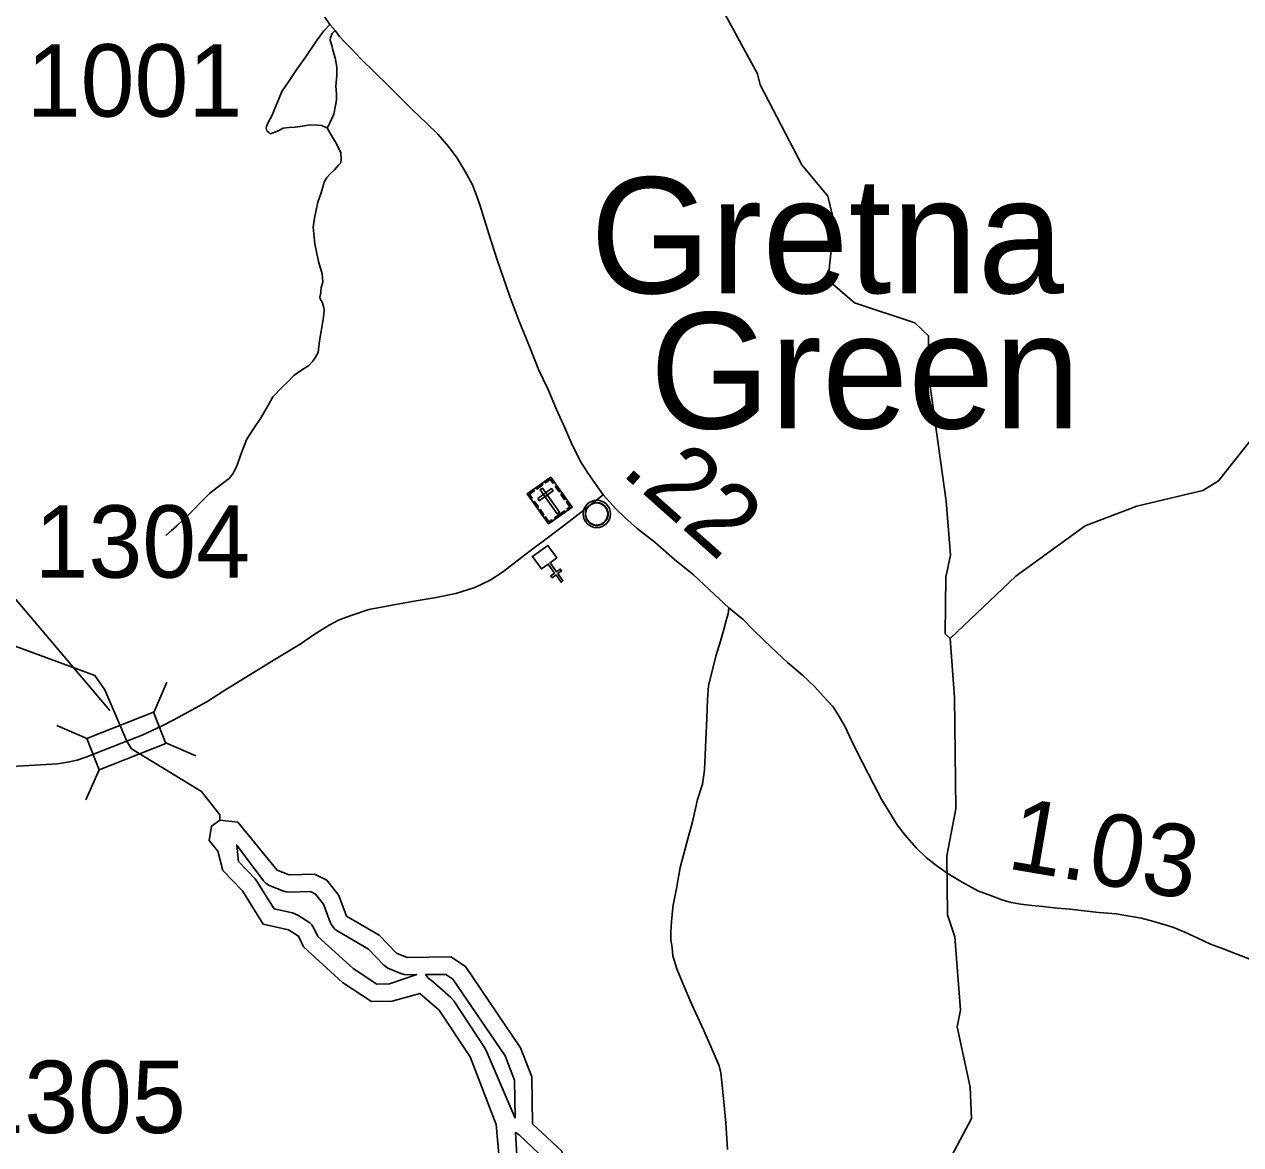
# Model space of a CAD drawing. Extents: x 2290615 to 2522933, y 819489 to 1012715.
# Drawn here: x 2333543 to 2341940, y 958270 to 966006 of the extents above; entities that cross this region are included whole.
import ezdxf

# ---------------------------------------------------------------- set-up
doc = ezdxf.new("R2010")
doc.units = 0
for name, color, linetype in [('Exist Civil Demographics Community CELL', 7, 'Continuous'), ('Exist Civil Demographics Community Label', 7, 'Continuous'), ('Exist Cultural Cemetery CELL', 7, 'Continuous'), ('Exist Cultural Church CELL', 7, 'Continuous'), ('Exist Hydrographic Buffer Line', 7, 'Continuous'), ('Exist Hydrographic Creek Single Shore', 7, 'Continuous'), ('Exist Hydrographic Lake Shore', 7, 'Continuous'), ('Exist Hydrographic Misc Water Feature', 7, 'Continuous'), ('Exist Road Non-System Type 51', 7, 'Continuous'), ('Exist Road Secondary Mileage Hundredths English Label', 7, 'Continuous'), ('Exist Road Secondary Structure Standard Bridge CELL', 7, 'Continuous'), ('Exist Road Secondary Structure Standard Bridge Number Label', 7, 'Continuous'), ('Exist Road Secondary Type 20 Attributed', 7, 'Continuous'), ('Exist Road Secondary Type 51 Attributed', 7, 'Continuous'), ('Exist Road Secondary Type 51 Number Label', 7, 'Continuous')]:
    doc.layers.add(name, color=color, linetype=linetype)

msp = doc.modelspace()

# ---------------------------------------------------------------- linework, layer by layer
at = {"layer": 'Exist Civil Demographics Community CELL'}
msp.add_lwpolyline([(2337417.3, 962637.7), (2337418.3, 962643.3), (2337420.1, 962649.9), (2337423, 962657.1), (2337425.9, 962662.8), (2337429.3, 962668.6), (2337433, 962673.7), (2337437, 962678.1), (2337441.6, 962682.7), (2337447.1, 962687.2), (2337452.5, 962690.9), (2337457.4, 962693.8), (2337462.5, 962696.2), (2337467.9, 962698.5), (2337473.6, 962700.3), (2337477.9, 962701.5), (2337482.7, 962702.2), (2337486.9, 962703), (2337493.2, 962703.2), (2337497.7, 962703.1), (2337503.3, 962702.9), (2337508.2, 962702.1), (2337513.1, 962701.1), (2337518.1, 962699.7), (2337523.3, 962697.8), (2337530, 962694.9), (2337536.2, 962691.4), (2337541.3, 962687.8), (2337546.4, 962683.8), (2337549.8, 962680.7), (2337553.9, 962676.3), (2337557.7, 962671.6), (2337560.8, 962667), (2337564, 962662), (2337566.4, 962656.8), (2337568.4, 962651.8), (2337570, 962646.8), (2337571.3, 962642.2), (2337572.4, 962636.2), (2337573, 962631.5), (2337573.3, 962625.5), (2337573.1, 962619.7), (2337572.5, 962614), (2337571.6, 962608.5), (2337569.9, 962602.4), (2337568, 962596.5), (2337565.8, 962591.4), (2337562.6, 962585.4), (2337559.3, 962580.1), (2337555.9, 962575.4), (2337551.6, 962570.7), (2337546.3, 962565.7), (2337541.3, 962561.6), (2337536.3, 962558.2), (2337532, 962555.7), (2337525.2, 962552.4), (2337518, 962549.7), (2337512.1, 962548.2), (2337505.5, 962546.9), (2337501.1, 962546.5), (2337496.6, 962546.2), (2337491, 962546.2), (2337486.7, 962546.6), (2337481.1, 962547.4), (2337475.1, 962548.7), (2337470.6, 962550), (2337465.4, 962551.8), (2337460.8, 962553.8), (2337456.9, 962556.1), (2337450.1, 962560.1), (2337444.5, 962564.4), (2337439.6, 962568.9), (2337435.1, 962573.8), (2337431.9, 962577.7), (2337429, 962581.9), (2337424.9, 962589), (2337423.1, 962592.5), (2337421.4, 962596.6), (2337418.8, 962604.8), (2337417.3, 962611.8), (2337416.6, 962617), (2337416.3, 962623.3), (2337416.2, 962628), (2337416.8, 962634.4)], close=True, dxfattribs=at)
for centre, radius in [((2337494.9, 962625.3), 94.3), ((2337494.6, 962625.6), 76.7)]:
    msp.add_circle(centre, radius, dxfattribs=at)
at = {"layer": 'Exist Cultural Cemetery CELL'}
for points in [[(2337014.3, 962763.9), (2337176.6, 962879.2), (2337324.1, 962671.6), (2337161.8, 962556.3)], [(2337201.8, 962843.9), (2337192.5, 962837.3), (2337173.9, 962863.5), (2337140.8, 962840), (2337134.3, 962849.1), (2337176.7, 962879.2)], [(2337039.4, 962728.6), (2337048.6, 962735.1), (2337030, 962761.4), (2337063, 962784.9), (2337056.6, 962793.9), (2337014.3, 962763.9)], [(2337074.7, 962806.8), (2337116.9, 962836.8), (2337123.5, 962827.5), (2337081.3, 962797.5)], [(2337087, 962732), (2337097.8, 962716.8), (2337193.8, 962785), (2337183, 962800.2)], [(2337120.1, 962803.1), (2337104.9, 962792.3), (2337222.3, 962627), (2337237.6, 962637.8)], [(2337234.8, 962777.7), (2337209.7, 962813), (2337219, 962819.6), (2337244.1, 962784.3)], [(2337082.3, 962668.1), (2337057.2, 962703.4), (2337066.5, 962710), (2337091.6, 962674.7)], [(2337272.9, 962723.9), (2337247.8, 962759.2), (2337257.1, 962765.8), (2337282.2, 962730.5)], [(2337297, 962652.4), (2337290.4, 962661.8), (2337308.3, 962674.5), (2337284.9, 962707.5), (2337294, 962713.9), (2337324.1, 962671.6)], [(2337121.2, 962613.3), (2337096.1, 962648.6), (2337105.4, 962655.2), (2337130.5, 962619.9)], [(2337201.9, 962598.9), (2337271.1, 962648.1), (2337277.7, 962638.8), (2337208.5, 962589.6)], [(2337188.7, 962575.5), (2337182, 962584.9), (2337164.1, 962572.1), (2337140.7, 962605.1), (2337131.6, 962598.6), (2337161.7, 962556.3)]]:
    msp.add_lwpolyline(points, close=True, dxfattribs=at)
at = {"layer": 'Exist Cultural Church CELL'}
msp.add_lwpolyline([(2337218.8, 962321.6), (2337172.6, 962288.3), (2337217.1, 962226.5), (2337243.1, 962245.1), (2337252.4, 962232.2), (2337226.4, 962213.5), (2337261.5, 962164.6), (2337248.5, 962155.3), (2337213.4, 962204.1), (2337187.4, 962185.4), (2337178.1, 962198.4), (2337204.1, 962217.1), (2337159.6, 962278.9), (2337112.8, 962245.4), (2337050.6, 962331.8), (2337156.7, 962408)], close=True, dxfattribs=at)
at = {"layer": 'Exist Hydrographic Buffer Line'}
for points in [[(2335975.7, 959378.7), (2335812.5, 959486.1), (2335568.5, 959708.2), (2335544.7, 959760), (2335527.9, 959787.1), (2335513.1, 959801.9), (2335432.1, 959854.5), (2335393.7, 959870.3), (2335267.8, 959898.2), (2335150.6, 960085.9), (2335135.8, 960104.9), (2335022, 960224.9), (2335009.3, 960339), (2335194.8, 960090.9), (2335210.4, 960074.9), (2335227.7, 960062.9), (2335328.3, 960022.3), (2335351.1, 960015.9), (2335371.8, 960014.2), (2335519.2, 960017.5), (2335553.3, 960000.2), (2335608.8, 959931), (2335654, 959807.2), (2335662.8, 959788.4), (2335674.7, 959771.3), (2335689.4, 959756.4), (2335706.5, 959744.6), (2335918.7, 959621.3), (2336025.1, 959510.4), (2336051.8, 959489.4), (2336142.6, 959452.1), (2336166, 959445.5), (2336186.7, 959443.7), (2336252.1, 959444.2), (2336065.1, 959380.4), (2335975.7, 959378.7)], [(2336930.4, 958454.2), (2336731.5, 958919.3), (2336720, 958941.7), (2336508, 959264.4), (2336486.1, 959289.6), (2336350.9, 959405.5), (2336332.7, 959418.4), (2336313.6, 959444.7), (2336452, 959445.9), (2336502.3, 959413.7), (2336861.7, 958883.2), (2336927.1, 958715.8), (2336930.4, 958454.2)], [(2336946.6, 958118.8), (2336934.1, 958353.5), (2336958.9, 958337.1), (2337143.3, 958163.7)]]:
    msp.add_lwpolyline(points, dxfattribs=at)
at = {"layer": 'Exist Hydrographic Creek Single Shore'}
for points in [[(2334892.8, 960511.5), (2334891.8, 960547.7), (2334765.7, 960709.9), (2334282.2, 961004.1), (2334250.8, 961056.5), (2334224, 961121.2), (2334098.6, 961411.1), (2334030.8, 961510.1), (2333436.7, 961728.6)], [(2340025.9, 957433.7), (2340020.5, 957454.5), (2339949.8, 957732.6), (2339921.9, 957980.9), (2339943.9, 958191.9), (2340082.9, 958450.2), (2340071.8, 958666.6), (2339982.8, 959083), (2340006.8, 959198.9), (2339967.8, 959706.1), (2339915.8, 959858.2), (2339910.8, 960265.1), (2339973.8, 960589.3), (2339964.8, 961357.1), (2339934.8, 961766.1)]]:
    msp.add_lwpolyline(points, dxfattribs=at)
at = {"layer": 'Exist Hydrographic Lake Shore'}
for points in [[(2337251.9, 957408.3), (2337245.4, 957421.3), (2337151.9, 957607.6), (2336829.7, 958076.8), (2336800.8, 958410.5), (2336619.8, 958875.7), (2336407.7, 959198.6), (2336272.8, 959314.4), (2336082.7, 959260.7), (2335940.8, 959258.1), (2335738.8, 959391), (2335469.8, 959636), (2335435.8, 959710), (2335367.7, 959753.1), (2335192.8, 959791.9), (2335048.8, 960022.3), (2334913.7, 960164.5), (2334878.7, 960297.7), (2334818.8, 960370.7), (2334834.8, 960469.8), (2334892.8, 960511.5)], [(2337618.8, 957403.7), (2337605.8, 957425.6), (2337535.9, 957544.6), (2337331.9, 957851.4), (2337252.7, 958225.6), (2337050.8, 958414.2), (2337046.9, 958739), (2336968.8, 958939.3), (2336587.8, 959501.3), (2336486.9, 959566.2), (2336186.7, 959563.7), (2336111.8, 959593.4), (2335993.7, 959716.5), (2335766.7, 959848.4), (2335714.9, 959990.7), (2335630.8, 960095.5), (2335546.7, 960138), (2335371.8, 960134.1), (2335287.7, 960166.8), (2335017.7, 960497.1), (2334892.8, 960511.5)]]:
    msp.add_lwpolyline(points, dxfattribs=at)
at = {"layer": 'Exist Hydrographic Misc Water Feature'}
for points in [[(2339934.8, 961766.1), (2340387.8, 962195.1), (2340866.8, 962543.1), (2341222.8, 962679.2), (2341679.8, 962786.7), (2341787.7, 962853.4), (2342033.7, 963165.5), (2342513.8, 964143.8), (2342799.8, 964582.3), (2343076.8, 965141.9), (2343112.7, 965635.8), (2343601.8, 966466.8), (2343692.8, 966565.6), (2343887.6, 966951.2), (2344076.7, 967172.3)], [(2339934.8, 961766.1), (2339900.8, 961797.6), (2339904.7, 962188.3), (2339935.9, 962340.7), (2339906.7, 962713.7), (2339787.8, 963572.1), (2339784.7, 963854.3), (2339691.6, 963945.6), (2339273.7, 964082.7), (2339121.8, 964214.4), (2339095.8, 964295.4), (2339133.7, 964638.3), (2339089.6, 964820.3), (2338911.6, 965036.2), (2338622.7, 965588.8), (2338604.7, 965663.7), (2338297.7, 966228.8)]]:
    msp.add_lwpolyline(points, dxfattribs=at)
at = {"layer": 'Exist Road Non-System Type 51'}
for points in [[(2335653.2, 966005.8), (2335609.8, 965961.3), (2335560.6, 965892.7), (2335484, 965779.9), (2335426.9, 965699.1), (2335375.8, 965622.5), (2335320.9, 965541.8), (2335301.3, 965497.6), (2335268.4, 965413.2), (2335254.8, 965379.2), (2335227.4, 965328.8), (2335213.8, 965300.7), (2335211.9, 965288.6), (2335218.2, 965270.6), (2335230.3, 965258.9), (2335240.5, 965250.9), (2335260.4, 965257.2), (2335296, 965271.6), (2335329.9, 965290), (2335367.9, 965294.4), (2335413.8, 965297.1), (2335463.6, 965303.6), (2335511.7, 965312.1), (2335567.6, 965310.8), (2335595.7, 965307.2), (2335615.7, 965299.4), (2335633.8, 965291.7)], [(2335653.2, 966005.8), (2335609.8, 965961.3), (2335560.6, 965892.7), (2335484, 965779.9), (2335426.9, 965699.1), (2335375.8, 965622.5), (2335320.9, 965541.8), (2335301.3, 965497.6), (2335268.4, 965413.2), (2335254.8, 965379.2), (2335227.4, 965328.8), (2335213.8, 965300.7), (2335211.9, 965288.6), (2335218.2, 965270.6), (2335230.3, 965258.9), (2335240.5, 965250.9), (2335260.4, 965257.2), (2335296, 965271.6), (2335329.9, 965290), (2335367.9, 965294.4), (2335413.8, 965297.1), (2335463.6, 965303.6), (2335511.7, 965312.1), (2335567.6, 965310.8), (2335595.7, 965307.2), (2335615.7, 965299.4), (2335633.8, 965291.7)], [(2335687.8, 965964.2), (2335668.1, 965941.9), (2335656.3, 965915.8), (2335654.6, 965895.7), (2335660.9, 965874), (2335665, 965860), (2335673.3, 965828.1), (2335688, 965774.3), (2335700.8, 965710.3), (2335701.4, 965656.3), (2335692.4, 965580.3), (2335699, 965526.4), (2335697.5, 965484.5), (2335691.9, 965446.4), (2335678.7, 965386.3), (2335663.1, 965352), (2335645.7, 965309.8), (2335633.8, 965291.7)], [(2335687.8, 965964.2), (2335668.1, 965941.9), (2335656.3, 965915.8), (2335654.6, 965895.7), (2335660.9, 965874), (2335665, 965860), (2335673.3, 965828.1), (2335688, 965774.3), (2335700.8, 965710.3), (2335701.4, 965656.3), (2335692.4, 965580.3), (2335699, 965526.4), (2335697.5, 965484.5), (2335691.9, 965446.4), (2335678.7, 965386.3), (2335663.1, 965352), (2335645.7, 965309.8), (2335633.8, 965291.7)], [(2335633.8, 965291.7), (2335656.3, 965250.1), (2335699.2, 965180.6), (2335728, 965118.9), (2335730.5, 965072.8), (2335728.8, 965050.9), (2335712.9, 965032.7), (2335683.3, 965002.4), (2335653.7, 964974), (2335631.9, 964949.7), (2335612.3, 964915.4), (2335591.2, 964843.3), (2335570.1, 964779), (2335545.4, 964668.8), (2335536, 964604.7), (2335547.5, 964490.7), (2335574.9, 964369.2), (2335599.9, 964283.6), (2335602.3, 964257.5), (2335602.7, 964225.5), (2335591.1, 964189.4), (2335589.5, 964155.5), (2335583.9, 964123.2), (2335585.9, 964111.3), (2335602.3, 964083.6), (2335608.6, 964057.6), (2335613, 964037.8), (2335613, 964027.8), (2335611.2, 964007.7), (2335605.7, 963967.6), (2335581.5, 963821.4), (2335570.6, 963741.3), (2335553, 963707.1), (2335535.2, 963680.8), (2335507.7, 963650.4), (2335449.9, 963613.8), (2335402.5, 963581.2), (2335360.9, 963534.7), (2335323.3, 963500.3), (2335258.3, 963433.6), (2335228.9, 963379.2), (2335174.1, 963284.5), (2335130.8, 963220.1), (2335097.3, 963171.7), (2335075.9, 963137.4), (2335037.1, 963034.9), (2335011.9, 962962.6), (2334986.6, 962910.4), (2334959, 962872), (2334919.4, 962841.5), (2334873.8, 962807), (2334822.3, 962766.5), (2334774.9, 962719.9), (2334695.9, 962637), (2334640.7, 962584.3), (2334595.1, 962543.8), (2334559.4, 962511.3), (2334519.8, 962476.9)], [(2335633.8, 965291.7), (2335656.3, 965250.1), (2335699.2, 965180.6), (2335728, 965118.9), (2335730.5, 965072.8), (2335728.8, 965050.9), (2335712.9, 965032.7), (2335683.3, 965002.4), (2335653.7, 964974), (2335631.9, 964949.7), (2335612.3, 964915.4), (2335591.2, 964843.3), (2335570.1, 964779), (2335545.4, 964668.8), (2335536, 964604.7), (2335547.5, 964490.7), (2335574.9, 964369.2), (2335599.9, 964283.6), (2335602.3, 964257.5), (2335602.7, 964225.5), (2335591.1, 964189.4), (2335589.5, 964155.5), (2335583.9, 964123.2), (2335585.9, 964111.3), (2335602.3, 964083.6), (2335608.6, 964057.6), (2335613, 964037.8), (2335613, 964027.8), (2335611.2, 964007.7), (2335605.7, 963967.6), (2335581.5, 963821.4), (2335570.6, 963741.3), (2335553, 963707.1), (2335535.2, 963680.8), (2335507.7, 963650.4), (2335449.9, 963613.8), (2335402.5, 963581.2), (2335360.9, 963534.7), (2335323.3, 963500.3), (2335258.3, 963433.6), (2335228.9, 963379.2), (2335174.1, 963284.5), (2335130.8, 963220.1), (2335097.3, 963171.7), (2335075.9, 963137.4), (2335037.1, 963034.9), (2335011.9, 962962.6), (2334986.6, 962910.4), (2334959, 962872), (2334919.4, 962841.5), (2334873.8, 962807), (2334822.3, 962766.5), (2334774.9, 962719.9), (2334695.9, 962637), (2334640.7, 962584.3), (2334595.1, 962543.8), (2334559.4, 962511.3), (2334519.8, 962476.9)]]:
    msp.add_lwpolyline(points, dxfattribs=at)
at = {"layer": 'Exist Road Secondary Structure Standard Bridge CELL'}
for p, q in [((2334436, 961255.3), (2334526.5, 961462.8)), ((2333766.7, 961165.5), (2333974.2, 961075.1)), ((2334518.8, 961044.7), (2334726.3, 960954.2)), ((2333968.4, 960652), (2334058.9, 960859.5))]:
    msp.add_line(p, q, dxfattribs=at)
msp.add_lwpolyline([(2333974.2, 961075.1), (2334435.6, 961256.3), (2334520.3, 961040.8), (2334058.9, 960859.5)], close=True, dxfattribs=at)
at = {"layer": 'Exist Road Secondary Structure Standard Bridge Number Label'}
msp.add_lwpolyline([(2334133.8, 961267.8), (2331895.8, 963909.4), (2333179.9, 966844.5), (2336885.4, 970440)], dxfattribs=at)
at = {"layer": 'Exist Road Secondary Type 20 Attributed'}
msp.add_lwpolyline([(2338398.1, 958236.3), (2338385.9, 958422.1), (2338370, 958589.9), (2338358.5, 958701.7), (2338351.7, 958765.7), (2338339.1, 958813.6), (2338306.2, 958895.1), (2338234.2, 959058.2), (2338152.2, 959237.1), (2338090.5, 959378.5), (2338047.2, 959483.9), (2338020.3, 959575), (2338014.3, 959631.9), (2338005.3, 959682.9), (2338005.3, 959736.9), (2338011.3, 959811.9), (2338020.3, 959907.8), (2338021, 959912.1)], dxfattribs=at)
at = {"layer": 'Exist Road Secondary Type 51 Attributed'}
for points in [[(2335618.6, 966055.4), (2335653.2, 966005.8), (2335687.8, 965964.2), (2335718.3, 965922.6), (2335754.7, 965883.1), (2335803.3, 965835.6), (2335864, 965770.3), (2335967.2, 965669.7), (2336048.1, 965590.6), (2336131.2, 965507.5), (2336222.2, 965416.8), (2336319.3, 965324), (2336398.3, 965247), (2336471.2, 965161.7), (2336530.1, 965082.5), (2336585.3, 964991.1), (2336634.2, 964901.9), (2336661, 964838.2), (2336688.1, 964760.4), (2336750.4, 964559.3), (2336806.6, 964379.9), (2336895.6, 964127), (2336957.5, 963961.9), (2337029.7, 963782.7), (2337095.7, 963617.6), (2337157.2, 963490.4), (2337216.9, 963347.2), (2337274.4, 963219.9), (2337317.6, 963118.4), (2337383.2, 962987.2), (2337436.1, 962903.8), (2337538.7, 962757.3)], [(2334212.8, 961042.2), (2334355.4, 961097.3), (2334494.8, 961163.4), (2334569.6, 961201.6), (2334803.9, 961328.7), (2334921.3, 961405), (2335267.1, 961617.2), (2335447.5, 961725.9), (2335544.4, 961791.9), (2335647.1, 961856.5), (2335716.1, 961894.7), (2335798.6, 961923.7), (2335921.8, 961964.8), (2336081.8, 961995.7), (2336219.7, 962020.6), (2336385.5, 962048.5), (2336522, 962076.4), (2336654, 962117.5), (2336759.7, 962167.5), (2336843.3, 962223.3), (2337025.8, 962363.4), (2337179.9, 962477.9), (2337303.2, 962573.4), (2337429.4, 962670.3), (2337538.7, 962757.3)], [(2337538.7, 962757.3), (2337627, 962660.3), (2337685.8, 962602.9), (2337774.7, 962524.1), (2337895.8, 962431.4), (2338031.2, 962311.1), (2338160.4, 962206.8), (2338273.6, 962102.2), (2338407.2, 961977.8)], [(2338021, 959912.1), (2338044.3, 960039.8), (2338071.2, 960183.7), (2338116.2, 960357.6), (2338155.1, 960498.6), (2338191.1, 960654.5), (2338224.1, 960759.5), (2338239.1, 960855.4), (2338242.1, 960960.4), (2338248, 961065.3), (2338254, 961212.3), (2338260, 961344.2), (2338266, 961440.2), (2338293, 961548.1), (2338317, 961644.1), (2338349.9, 961746.1), (2338370.9, 961827), (2338388.9, 961890), (2338400.9, 961935), (2338407.2, 961977.8)], [(2338407.2, 961977.8), (2338506.1, 961897), (2338570.9, 961829.6), (2338649.8, 961752.6), (2338738.7, 961667.8), (2338811.5, 961600.6), (2338914.6, 961512), (2338997.5, 961433), (2339060.3, 961365.7), (2339127.3, 961294.4), (2339161.8, 961239), (2339208.8, 961155.5), (2339270.4, 961026.4), (2339331.8, 960905), (2339405.6, 960762), (2339462.8, 960650.7), (2339524, 960549.5), (2339568.9, 960477.9), (2339623.7, 960406.7), (2339700.7, 960319.7), (2339769.5, 960252.5), (2339842.3, 960195.4), (2339914.9, 960144.2), (2340017.6, 960083.4), (2340126.2, 960022.8), (2340218.7, 959988), (2340291, 959960.8), (2340355.3, 959941.6), (2340423.4, 959930.4), (2340497.4, 959921.2), (2340573.5, 959914.1), (2340672.6, 959903.3), (2340759.5, 959897.3), (2340858.4, 959885.3), (2340960.3, 959873.3), (2341080.2, 959864.4), (2341158.2, 959851.2), (2341256.4, 959834.4), (2341340.6, 959811.5), (2341471.7, 959772.4), (2341555.3, 959738.1), (2341639.8, 959699.1), (2341732.5, 959654.1), (2341808.6, 959627), (2341913.2, 959586.3), (2342033.7, 959539.8)], [(2330919.1, 960078.9), (2331061.6, 960126.9), (2331355, 960229.7), (2331853.9, 960394.1), (2332354.4, 960565.2), (2332757.9, 960706.1), (2332978, 960775.1), (2333085.6, 960811.3), (2333172.1, 960834.8), (2333242.6, 960855.3), (2333321.8, 960871.5), (2333380.5, 960878.8), (2333497.9, 960884.7), (2333772.3, 960900.9), (2333854.5, 960912.6), (2333907.3, 960925.8), (2333968, 960946.1), (2334085.4, 960993), (2334212.8, 961042.2)]]:
    msp.add_lwpolyline(points, dxfattribs=at)

# ---------------------------------------------------------------- texts
at = {"layer": 'Exist Civil Demographics Community Label'}
for s, p in [('Gretna', (2337449.6, 964149.6)), ('Green', (2337861.2, 963215.6))]:
    msp.add_text(s, height=800, rotation=360, dxfattribs=at).set_placement(p)
at = {"layer": 'Exist Road Secondary Mileage Hundredths English Label'}
for s, rotation, p in [('.22', 318.38628, (2337652.3, 962908.2)), ('1.03', 350.30459, (2340317.4, 960178.9))]:
    msp.add_text(s, height=500, rotation=rotation, dxfattribs=at).set_placement(p)
at = {"layer": 'Exist Road Secondary Type 51 Number Label'}
for s, p in [('1001', (2333559.9, 965369.3)), ('1304', (2333613.7, 962185.2)), ('1305', (2333170.4, 958350.5))]:
    msp.add_text(s, height=500, rotation=360, dxfattribs=at).set_placement(p)

doc.saveas('drawing.dxf')
